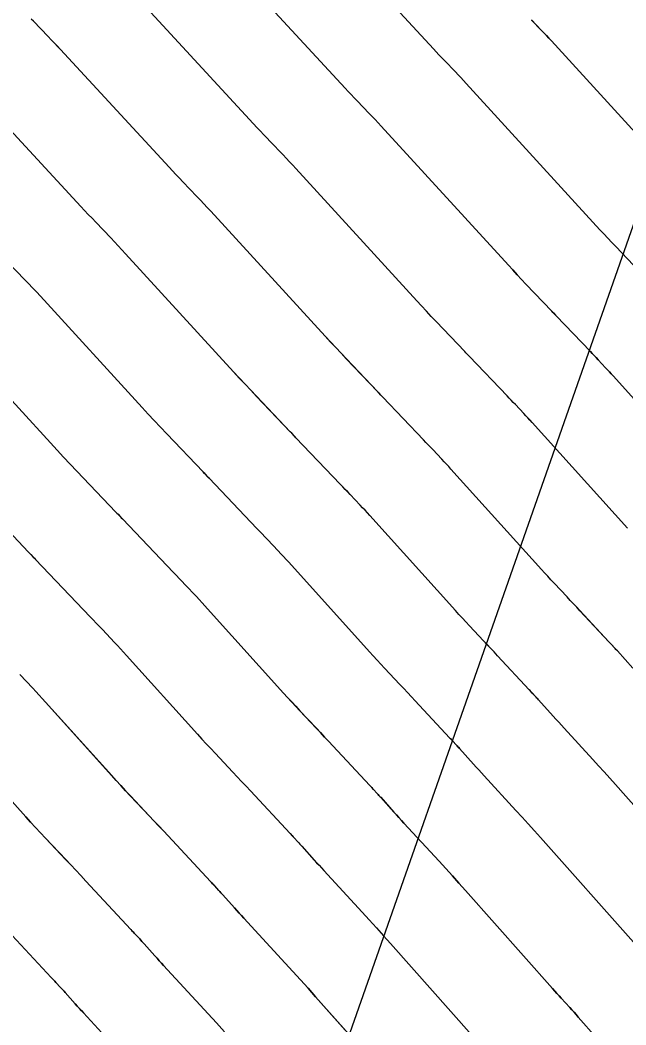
# Model space of a CAD drawing. Extents: x 954385 to 988206, y 1868364 to 1924553.
# Drawn here: x 955985.12 to 956005.06, y 1922937.41 to 1922970.46 of the extents above; entities that cross this region are included whole.
import ezdxf

# ---------------------------------------------------------------- set-up
doc = ezdxf.new("R2010")
doc.units = 0
for name, color, linetype in [('16', 7, 'Continuous'), ('26', 7, 'Continuous'), ('6', 7, 'Continuous'), ('7', 7, 'Continuous')]:
    doc.layers.add(name, color=color, linetype=linetype)

msp = doc.modelspace()

# ---------------------------------------------------------------- linework, layer by layer
at = {"layer": '16'}
for points in [[(955994.609, 1922973.964), (955998.727, 1922969.509), (955998.816, 1922969.413), (955998.905, 1922969.318), (955998.995, 1922969.223), (955999.085, 1922969.129), (955999.447, 1922968.753), (955999.537, 1922968.658), (955999.627, 1922968.563), (955999.716, 1922968.468), (955999.805, 1922968.372), (956004.204, 1922963.564), (956004.334, 1922963.423), (956004.464, 1922963.283), (956004.594, 1922963.144), (956004.726, 1922963.006), (956005.494, 1922962.2)], [(956007.936, 1922955.104), (956004.639, 1922958.757), (956004.578, 1922958.824), (956004.517, 1922958.891), (956004.454, 1922958.958), (956004.392, 1922959.024), (956004.142, 1922959.289), (956004.079, 1922959.355), (956004.016, 1922959.421), (956003.953, 1922959.487), (956003.891, 1922959.553), (956002.769, 1922960.729), (956002.733, 1922960.766), (956002.66, 1922960.842), (956002.624, 1922960.88), (956001.77, 1922961.775), (956001.624, 1922961.929), (956001.479, 1922962.084), (956001.335, 1922962.239), (956001.191, 1922962.395), (955997.002, 1922966.972), (955996.906, 1922967.077), (955996.809, 1922967.182), (955996.711, 1922967.285), (955996.612, 1922967.388), (955996.217, 1922967.799), (955996.118, 1922967.902), (955996.02, 1922968.005), (955995.923, 1922968.109), (955995.826, 1922968.214), (955991.891, 1922972.471)], [(956005.108, 1922953.749), (956001.971, 1922957.224), (956001.903, 1922957.299), (956001.836, 1922957.372), (956001.767, 1922957.446), (956001.699, 1922957.519), (956001.423, 1922957.81), (956001.354, 1922957.883), (956001.285, 1922957.955), (956001.216, 1922958.028), (956001.147, 1922958.1), (955999.913, 1922959.393), (955999.874, 1922959.435), (955999.794, 1922959.518), (955999.754, 1922959.559), (955998.814, 1922960.545), (955998.654, 1922960.714), (955998.494, 1922960.884), (955998.335, 1922961.055), (955998.177, 1922961.226), (955994.2, 1922965.573), (955994.095, 1922965.687), (955993.99, 1922965.8), (955993.884, 1922965.912), (955993.777, 1922966.023), (955993.349, 1922966.469), (955993.242, 1922966.58), (955993.136, 1922966.692), (955993.03, 1922966.805), (955992.925, 1922966.918), (955989.173, 1922970.978)], [(956005.29, 1922949.14), (956004.779, 1922949.711), (956004.756, 1922949.736), (956004.733, 1922949.761), (956004.71, 1922949.786), (956004.687, 1922949.812), (956004.594, 1922949.912), (956004.547, 1922949.962), (956004.501, 1922950.012), (956003.547, 1922951.035), (956003.441, 1922951.148), (956003.335, 1922951.261), (956003.229, 1922951.374), (956003.123, 1922951.487), (956002.699, 1922951.938), (956002.593, 1922952.051), (956002.488, 1922952.164), (956002.383, 1922952.279), (956002.279, 1922952.393), (955999.302, 1922955.692), (955999.228, 1922955.773), (955999.155, 1922955.853), (955999.08, 1922955.933), (955999.005, 1922956.013), (955998.705, 1922956.331), (955998.63, 1922956.41), (955998.554, 1922956.489), (955998.479, 1922956.568), (955998.403, 1922956.648), (955997.058, 1922958.058), (955997.029, 1922958.088), (955997, 1922958.119), (955996.927, 1922958.194), (955996.898, 1922958.224), (955996.884, 1922958.239), (955995.859, 1922959.314), (955995.684, 1922959.499), (955995.509, 1922959.684), (955995.336, 1922959.87), (955995.164, 1922960.058), (955991.398, 1922964.174), (955991.285, 1922964.296), (955991.172, 1922964.418), (955991.057, 1922964.539), (955990.942, 1922964.659), (955990.481, 1922965.138), (955990.366, 1922965.259), (955990.251, 1922965.379), (955990.138, 1922965.501), (955990.024, 1922965.623), (955986.454, 1922969.485), (955986.353, 1922969.593), (955986.252, 1922969.702), (955986.149, 1922969.809), (955986.046, 1922969.916), (955985.561, 1922970.418), (955985.494, 1922970.487)], [(956007.218, 1922964.732), (956002.607, 1922969.771), (956002.526, 1922969.859), (956002.446, 1922969.945), (956002.364, 1922970.032), (956002.282, 1922970.117), (956001.953, 1922970.459)], [(956007.968, 1922941.661), (956004.716, 1922945.319), (956004.532, 1922945.526), (956004.346, 1922945.732), (956004.16, 1922945.937), (956003.973, 1922946.141), (956003.027, 1922947.168), (956002.937, 1922947.266), (956002.847, 1922947.365), (956002.757, 1922947.464), (956002.668, 1922947.564), (956002.183, 1922948.106), (956002.158, 1922948.133), (956002.133, 1922948.161), (956002.107, 1922948.189), (956002.082, 1922948.216), (956001.981, 1922948.326), (956001.955, 1922948.353), (956001.93, 1922948.38), (956001.904, 1922948.408), (956001.879, 1922948.435), (956000.836, 1922949.553), (956000.721, 1922949.677), (956000.605, 1922949.8), (956000.489, 1922949.924), (956000.374, 1922950.047), (955999.91, 1922950.54), (955999.794, 1922950.664), (955999.679, 1922950.788), (955999.565, 1922950.912), (955999.451, 1922951.038), (955996.633, 1922954.16), (955996.554, 1922954.247), (955996.474, 1922954.335), (955996.393, 1922954.421), (955996.312, 1922954.507), (955995.986, 1922954.851), (955995.905, 1922954.937), (955995.823, 1922955.023), (955995.742, 1922955.109), (955995.66, 1922955.195), (955994.202, 1922956.723), (955994.171, 1922956.756), (955994.139, 1922956.788), (955994.061, 1922956.87), (955994.029, 1922956.903), (955994.014, 1922956.919), (955992.903, 1922958.083), (955992.713, 1922958.283), (955992.525, 1922958.484), (955992.337, 1922958.686), (955992.15, 1922958.889), (955988.595, 1922962.774), (955988.475, 1922962.905), (955988.353, 1922963.036), (955988.231, 1922963.165), (955988.107, 1922963.294), (955987.613, 1922963.808), (955987.49, 1922963.937), (955987.367, 1922964.066), (955987.245, 1922964.197), (955987.123, 1922964.327), (955983.736, 1922967.992)], [(955984.745, 1922962.478), (955985.272, 1922961.93), (955985.404, 1922961.792), (955985.535, 1922961.654), (955985.664, 1922961.515), (955985.793, 1922961.375), (955989.137, 1922957.721), (955989.338, 1922957.502), (955989.54, 1922957.285), (955989.743, 1922957.068), (955989.948, 1922956.853), (955991.143, 1922955.599), (955991.177, 1922955.564), (955991.211, 1922955.529), (955991.295, 1922955.441), (955991.329, 1922955.405), (955991.346, 1922955.388), (955992.916, 1922953.742), (955993.004, 1922953.65), (955993.092, 1922953.557), (955993.18, 1922953.465), (955993.268, 1922953.372), (955993.618, 1922953.002), (955993.706, 1922952.909), (955993.793, 1922952.816), (955993.879, 1922952.722), (955993.965, 1922952.627), (955996.623, 1922949.682), (955996.746, 1922949.546), (955996.87, 1922949.411), (955996.995, 1922949.276), (955997.12, 1922949.142), (955997.624, 1922948.607), (955997.749, 1922948.473), (955997.875, 1922948.339), (955998, 1922948.205), (955998.126, 1922948.071), (955999.257, 1922946.858), (955999.285, 1922946.828), (955999.312, 1922946.799), (955999.34, 1922946.769), (955999.367, 1922946.739), (955999.478, 1922946.621), (955999.505, 1922946.591), (955999.532, 1922946.561), (955999.56, 1922946.531), (955999.587, 1922946.501), (956000.046, 1922945.987), (956000.132, 1922945.892), (956000.218, 1922945.797), (956000.305, 1922945.702), (956000.391, 1922945.607), (956001.441, 1922944.467), (956001.645, 1922944.245), (956001.847, 1922944.022), (956002.049, 1922943.799), (956002.249, 1922943.574), (956005.309, 1922940.132)], [(955982.991, 1922959.975), (955986.123, 1922956.552), (955986.339, 1922956.318), (955986.555, 1922956.085), (955986.773, 1922955.853), (955986.992, 1922955.622), (955988.273, 1922954.279), (955988.309, 1922954.241), (955988.346, 1922954.203), (955988.418, 1922954.128), (955988.454, 1922954.09), (955988.49, 1922954.052), (955990.173, 1922952.289), (955990.267, 1922952.19), (955990.361, 1922952.091), (955990.455, 1922951.992), (955990.549, 1922951.893), (955990.925, 1922951.496), (955991.019, 1922951.397), (955991.112, 1922951.297), (955991.204, 1922951.196), (955991.296, 1922951.095), (955993.794, 1922948.327), (955993.927, 1922948.18), (955994.061, 1922948.034), (955994.196, 1922947.889), (955994.331, 1922947.744), (955994.874, 1922947.167), (955995.009, 1922947.023), (955995.145, 1922946.879), (955995.28, 1922946.734), (955995.415, 1922946.589), (955996.635, 1922945.281), (955996.665, 1922945.249), (955996.695, 1922945.217), (955996.724, 1922945.185), (955996.754, 1922945.153), (955996.873, 1922945.025), (955996.903, 1922944.993), (955996.932, 1922944.961), (955996.961, 1922944.928), (955996.991, 1922944.896), (955997.425, 1922944.411), (955997.507, 1922944.32), (955997.589, 1922944.229), (955997.672, 1922944.138), (955997.755, 1922944.047), (955998.91, 1922942.793), (955999.13, 1922942.554), (955999.348, 1922942.313), (955999.566, 1922942.071), (955999.782, 1922941.829), (956002.649, 1922938.604), (956002.719, 1922938.525), (956002.789, 1922938.448), (956002.859, 1922938.37), (956002.929, 1922938.292), (956003.212, 1922937.983), (956003.283, 1922937.905), (956003.353, 1922937.827), (956003.423, 1922937.749), (956003.492, 1922937.67), (956004.09, 1922936.99)], [(955984.036, 1922954.392), (955985.403, 1922952.959), (955985.442, 1922952.918), (955985.48, 1922952.878), (955985.557, 1922952.798), (955985.596, 1922952.757), (955985.635, 1922952.717), (955987.429, 1922950.837), (955987.53, 1922950.731), (955987.63, 1922950.625), (955987.731, 1922950.52), (955987.831, 1922950.414), (955988.231, 1922949.991), (955988.331, 1922949.884), (955988.431, 1922949.778), (955988.529, 1922949.67), (955988.627, 1922949.563), (955990.966, 1922946.971), (955991.109, 1922946.814), (955991.252, 1922946.657), (955991.397, 1922946.502), (955991.542, 1922946.347), (955992.124, 1922945.728), (955992.269, 1922945.573), (955992.415, 1922945.418), (955992.56, 1922945.263), (955992.705, 1922945.108), (955994.013, 1922943.704), (955994.045, 1922943.67), (955994.077, 1922943.636), (955994.109, 1922943.601), (955994.141, 1922943.567), (955994.268, 1922943.429), (955994.3, 1922943.395), (955994.332, 1922943.36), (955994.363, 1922943.326), (955994.395, 1922943.291), (955994.803, 1922942.835), (955994.882, 1922942.747), (955994.961, 1922942.66), (955995.04, 1922942.573), (955995.119, 1922942.487), (955996.378, 1922941.119), (955996.614, 1922940.862), (955996.849, 1922940.604), (955997.083, 1922940.344), (955997.315, 1922940.084), (955999.989, 1922937.075)], [(955997.329, 1922935.547), (955994.848, 1922938.339), (955994.6, 1922938.617), (955994.35, 1922938.894), (955994.099, 1922939.17), (955993.847, 1922939.445), (955992.483, 1922940.926), (955992.407, 1922941.009), (955992.332, 1922941.092), (955992.256, 1922941.175), (955992.181, 1922941.259), (955991.799, 1922941.686), (955991.765, 1922941.723), (955991.732, 1922941.76), (955991.698, 1922941.797), (955991.664, 1922941.834), (955991.528, 1922941.981), (955991.494, 1922942.017), (955991.46, 1922942.054), (955991.426, 1922942.091), (955991.391, 1922942.127), (955989.994, 1922943.626), (955989.839, 1922943.792), (955989.684, 1922943.957), (955989.529, 1922944.123), (955989.374, 1922944.288), (955988.752, 1922944.949), (955988.597, 1922945.114), (955988.443, 1922945.281), (955988.29, 1922945.448), (955988.138, 1922945.616), (955985.958, 1922948.03), (955985.854, 1922948.145), (955985.75, 1922948.259), (955985.644, 1922948.372), (955985.538, 1922948.485), (955985.112, 1922948.935)], [(955991.851, 1922937.185), (955991.584, 1922937.478), (955991.316, 1922937.771), (955989.847, 1922939.366), (955989.775, 1922939.445), (955989.703, 1922939.524), (955989.631, 1922939.603), (955989.56, 1922939.682), (955989.203, 1922940.081), (955989.167, 1922940.121), (955989.131, 1922940.16), (955989.095, 1922940.199), (955989.059, 1922940.238), (955988.915, 1922940.395), (955988.878, 1922940.434), (955988.842, 1922940.473), (955988.806, 1922940.512), (955988.77, 1922940.551), (955987.283, 1922942.144), (955987.119, 1922942.32), (955986.954, 1922942.496), (955986.789, 1922942.672), (955986.624, 1922942.848), (955985.963, 1922943.551), (955985.798, 1922943.727), (955985.634, 1922943.904), (955985.471, 1922944.082), (955985.309, 1922944.26), (955983.29, 1922946.498)], [(955988.784, 1922936.097), (955987.211, 1922937.805), (955987.142, 1922937.88), (955987.074, 1922937.955), (955987.006, 1922938.031), (955986.938, 1922938.106), (955986.607, 1922938.476), (955986.569, 1922938.518), (955986.531, 1922938.56), (955986.493, 1922938.601), (955986.455, 1922938.643), (955986.301, 1922938.808), (955986.263, 1922938.85), (955986.225, 1922938.891), (955986.186, 1922938.932), (955986.148, 1922938.974), (955984.573, 1922940.662)]]:
    msp.add_lwpolyline(points, dxfattribs=at)
at = {"layer": '26'}
msp.add_lwpolyline([(956007.131, 1922968.928), (955989.878, 1922919.776), (955988.768, 1922925.672), (955989.878, 1922919.776), (955994.429, 1922923.685)], dxfattribs=at)
at = {"layer": '6'}
for points in [[(956005.107, 1922953.748), (956001.971, 1922957.225), (956001.904, 1922957.299), (956001.836, 1922957.373), (956001.768, 1922957.446), (956001.699, 1922957.519), (956001.424, 1922957.81), (956001.355, 1922957.883), (956001.286, 1922957.956), (956001.217, 1922958.028), (956001.148, 1922958.101), (955999.914, 1922959.394), (955999.874, 1922959.435), (955999.795, 1922959.518), (955999.755, 1922959.56), (955998.815, 1922960.545), (955998.655, 1922960.714), (955998.495, 1922960.884), (955998.336, 1922961.055), (955998.178, 1922961.227), (955994.2, 1922965.573), (955994.096, 1922965.687), (955993.99, 1922965.8), (955993.884, 1922965.912), (955993.778, 1922966.024), (955993.349, 1922966.469), (955993.243, 1922966.581), (955993.136, 1922966.693), (955993.031, 1922966.805), (955992.926, 1922966.918), (955989.172, 1922970.978)], [(955984.037, 1922954.392), (955985.404, 1922952.959), (955985.443, 1922952.919), (955985.481, 1922952.879), (955985.578, 1922952.778), (955985.616, 1922952.738), (955985.635, 1922952.718), (955987.43, 1922950.837), (955987.53, 1922950.731), (955987.631, 1922950.626), (955987.731, 1922950.52), (955987.831, 1922950.414), (955988.232, 1922949.991), (955988.331, 1922949.884), (955988.431, 1922949.778), (955988.529, 1922949.67), (955988.627, 1922949.562), (955990.965, 1922946.97), (955991.107, 1922946.813), (955991.251, 1922946.657), (955991.395, 1922946.501), (955991.54, 1922946.346), (955992.123, 1922945.727), (955992.268, 1922945.572), (955992.413, 1922945.417), (955992.558, 1922945.262), (955992.703, 1922945.107), (955994.012, 1922943.704), (955994.076, 1922943.635), (955994.14, 1922943.566), (955994.268, 1922943.429), (955994.3, 1922943.395), (955994.331, 1922943.36), (955994.363, 1922943.325), (955994.394, 1922943.291), (955994.803, 1922942.835), (955994.881, 1922942.748), (955994.96, 1922942.66), (955995.039, 1922942.574), (955995.119, 1922942.487), (955996.378, 1922941.119), (955996.614, 1922940.862), (955996.849, 1922940.604), (955997.082, 1922940.344), (955997.315, 1922940.084), (955999.989, 1922937.075)]]:
    msp.add_lwpolyline(points, dxfattribs=at)
at = {"layer": '7'}
for points in [[(956005.496, 1922962.2), (956004.726, 1922963.006), (956004.595, 1922963.145), (956004.464, 1922963.284), (956004.334, 1922963.424), (956004.205, 1922963.564), (955999.805, 1922968.372), (955999.716, 1922968.468), (955999.627, 1922968.564), (955999.538, 1922968.659), (955999.448, 1922968.753), (955999.086, 1922969.129), (955998.995, 1922969.224), (955998.905, 1922969.318), (955998.816, 1922969.414), (955998.727, 1922969.509), (955994.609, 1922973.964)], [(955991.891, 1922972.471), (955995.826, 1922968.214), (955995.923, 1922968.109), (955996.021, 1922968.006), (955996.119, 1922967.902), (955996.217, 1922967.799), (955996.613, 1922967.388), (955996.711, 1922967.285), (955996.809, 1922967.182), (955996.906, 1922967.078), (955997.003, 1922966.973), (956001.192, 1922962.396), (956001.335, 1922962.239), (956001.48, 1922962.084), (956001.625, 1922961.93), (956001.771, 1922961.776), (956002.625, 1922960.88), (956002.673, 1922960.83), (956002.746, 1922960.754), (956002.77, 1922960.729), (956003.891, 1922959.554), (956003.954, 1922959.488), (956004.017, 1922959.422), (956004.08, 1922959.356), (956004.142, 1922959.289), (956004.393, 1922959.025), (956004.455, 1922958.958), (956004.517, 1922958.892), (956004.578, 1922958.825), (956004.64, 1922958.757), (956007.935, 1922955.103)], [(956005.289, 1922949.14), (956004.778, 1922949.71), (956004.755, 1922949.735), (956004.732, 1922949.761), (956004.709, 1922949.786), (956004.686, 1922949.811), (956004.57, 1922949.936), (956004.523, 1922949.986), (956004.5, 1922950.011), (956003.546, 1922951.034), (956003.44, 1922951.147), (956003.334, 1922951.26), (956003.228, 1922951.373), (956003.122, 1922951.486), (956002.698, 1922951.937), (956002.592, 1922952.05), (956002.487, 1922952.164), (956002.382, 1922952.278), (956002.278, 1922952.392), (955999.302, 1922955.692), (955999.229, 1922955.773), (955999.155, 1922955.854), (955999.08, 1922955.934), (955999.006, 1922956.013), (955998.705, 1922956.331), (955998.63, 1922956.41), (955998.555, 1922956.49), (955998.48, 1922956.569), (955998.404, 1922956.648), (955997.058, 1922958.059), (955997.015, 1922958.104), (955996.928, 1922958.195), (955996.885, 1922958.24), (955995.86, 1922959.314), (955995.684, 1922959.499), (955995.51, 1922959.685), (955995.337, 1922959.871), (955995.164, 1922960.058), (955991.398, 1922964.174), (955991.285, 1922964.296), (955991.172, 1922964.418), (955991.058, 1922964.539), (955990.943, 1922964.659), (955990.481, 1922965.139), (955990.366, 1922965.259), (955990.252, 1922965.38), (955990.138, 1922965.501), (955990.025, 1922965.623), (955986.454, 1922969.485), (955986.353, 1922969.594), (955986.251, 1922969.702), (955986.149, 1922969.809), (955986.046, 1922969.916), (955985.56, 1922970.418), (955985.493, 1922970.487)], [(956001.954, 1922970.46), (956002.283, 1922970.118), (956002.364, 1922970.032), (956002.446, 1922969.946), (956002.527, 1922969.859), (956002.607, 1922969.772), (956007.219, 1922964.733)], [(956007.968, 1922941.661), (956004.716, 1922945.319), (956004.531, 1922945.526), (956004.346, 1922945.732), (956004.159, 1922945.937), (956003.972, 1922946.141), (956003.027, 1922947.168), (956002.937, 1922947.266), (956002.847, 1922947.365), (956002.757, 1922947.464), (956002.667, 1922947.564), (956002.182, 1922948.105), (956002.157, 1922948.133), (956002.132, 1922948.161), (956002.107, 1922948.188), (956002.081, 1922948.215), (956001.98, 1922948.325), (956001.929, 1922948.38), (956001.878, 1922948.434), (956000.835, 1922949.552), (956000.72, 1922949.676), (956000.604, 1922949.8), (956000.488, 1922949.923), (956000.372, 1922950.046), (955999.908, 1922950.539), (955999.793, 1922950.663), (955999.678, 1922950.787), (955999.563, 1922950.912), (955999.45, 1922951.037), (955996.633, 1922954.16), (955996.554, 1922954.247), (955996.474, 1922954.335), (955996.393, 1922954.421), (955996.312, 1922954.508), (955995.987, 1922954.852), (955995.905, 1922954.938), (955995.824, 1922955.024), (955995.742, 1922955.11), (955995.661, 1922955.195), (955994.203, 1922956.723), (955994.156, 1922956.773), (955994.062, 1922956.871), (955994.015, 1922956.92), (955992.904, 1922958.084), (955992.714, 1922958.284), (955992.525, 1922958.485), (955992.338, 1922958.687), (955992.151, 1922958.89), (955988.596, 1922962.774), (955988.475, 1922962.905), (955988.353, 1922963.036), (955988.231, 1922963.166), (955988.108, 1922963.294), (955987.613, 1922963.808), (955987.49, 1922963.937), (955987.367, 1922964.067), (955987.245, 1922964.197), (955987.124, 1922964.327), (955983.736, 1922967.992)], [(956005.309, 1922940.132), (956002.249, 1922943.574), (956002.048, 1922943.799), (956001.847, 1922944.023), (956001.644, 1922944.245), (956001.441, 1922944.467), (956000.391, 1922945.608), (956000.304, 1922945.702), (956000.218, 1922945.797), (956000.132, 1922945.892), (956000.046, 1922945.987), (955999.586, 1922946.5), (955999.559, 1922946.53), (955999.532, 1922946.56), (955999.504, 1922946.59), (955999.477, 1922946.62), (955999.366, 1922946.739), (955999.311, 1922946.798), (955999.256, 1922946.857), (955998.124, 1922948.071), (955997.999, 1922948.205), (955997.874, 1922948.339), (955997.748, 1922948.473), (955997.622, 1922948.607), (955997.119, 1922949.141), (955996.994, 1922949.275), (955996.869, 1922949.41), (955996.745, 1922949.545), (955996.621, 1922949.681), (955993.965, 1922952.627), (955993.879, 1922952.722), (955993.793, 1922952.816), (955993.706, 1922952.909), (955993.619, 1922953.002), (955993.268, 1922953.373), (955993.181, 1922953.465), (955993.093, 1922953.558), (955993.005, 1922953.65), (955992.917, 1922953.742), (955991.347, 1922955.388), (955991.296, 1922955.441), (955991.195, 1922955.547), (955991.145, 1922955.6), (955989.948, 1922956.853), (955989.744, 1922957.069), (955989.541, 1922957.285), (955989.338, 1922957.502), (955989.137, 1922957.721), (955985.793, 1922961.375), (955985.665, 1922961.515), (955985.535, 1922961.654), (955985.404, 1922961.792), (955985.273, 1922961.93), (955984.745, 1922962.478)], [(956004.09, 1922936.99), (956003.492, 1922937.671), (956003.423, 1922937.749), (956003.353, 1922937.828), (956003.283, 1922937.905), (956003.212, 1922937.983), (956002.93, 1922938.292), (956002.859, 1922938.37), (956002.789, 1922938.448), (956002.719, 1922938.526), (956002.649, 1922938.604), (955999.782, 1922941.829), (955999.565, 1922942.072), (955999.348, 1922942.313), (955999.129, 1922942.554), (955998.909, 1922942.793), (955997.755, 1922944.047), (955997.672, 1922944.138), (955997.589, 1922944.229), (955997.506, 1922944.32), (955997.424, 1922944.411), (955996.99, 1922944.895), (955996.961, 1922944.928), (955996.931, 1922944.96), (955996.902, 1922944.992), (955996.872, 1922945.025), (955996.753, 1922945.153), (955996.694, 1922945.217), (955996.634, 1922945.28), (955995.414, 1922946.589), (955995.279, 1922946.734), (955995.144, 1922946.878), (955995.008, 1922947.023), (955994.872, 1922947.167), (955994.33, 1922947.744), (955994.194, 1922947.888), (955994.06, 1922948.033), (955993.926, 1922948.179), (955993.793, 1922948.326), (955991.296, 1922951.095), (955991.204, 1922951.196), (955991.112, 1922951.297), (955991.019, 1922951.397), (955990.925, 1922951.496), (955990.55, 1922951.893), (955990.456, 1922951.993), (955990.362, 1922952.092), (955990.268, 1922952.191), (955990.173, 1922952.29), (955988.491, 1922954.053), (955988.437, 1922954.11), (955988.329, 1922954.223), (955988.274, 1922954.279), (955986.993, 1922955.623), (955986.774, 1922955.853), (955986.556, 1922956.085), (955986.339, 1922956.318), (955986.124, 1922956.552), (955982.991, 1922959.975)], [(955985.113, 1922948.935), (955985.538, 1922948.485), (955985.644, 1922948.372), (955985.75, 1922948.259), (955985.854, 1922948.145), (955985.958, 1922948.03), (955988.136, 1922945.615), (955988.289, 1922945.447), (955988.442, 1922945.28), (955988.596, 1922945.113), (955988.751, 1922944.948), (955989.373, 1922944.287), (955989.528, 1922944.122), (955989.683, 1922943.957), (955989.838, 1922943.791), (955989.993, 1922943.625), (955991.391, 1922942.127), (955991.425, 1922942.09), (955991.459, 1922942.053), (955991.493, 1922942.017), (955991.527, 1922941.98), (955991.663, 1922941.834), (955991.697, 1922941.797), (955991.731, 1922941.76), (955991.765, 1922941.723), (955991.798, 1922941.686), (955992.181, 1922941.259), (955992.256, 1922941.175), (955992.331, 1922941.092), (955992.407, 1922941.009), (955992.483, 1922940.926), (955993.847, 1922939.445), (955994.099, 1922939.17), (955994.35, 1922938.894), (955994.599, 1922938.617), (955994.848, 1922938.339), (955997.33, 1922935.547)], [(955983.289, 1922946.498), (955985.308, 1922944.259), (955985.47, 1922944.081), (955985.633, 1922943.903), (955985.797, 1922943.726), (955985.962, 1922943.55), (955986.623, 1922942.848), (955986.788, 1922942.672), (955986.953, 1922942.496), (955987.118, 1922942.32), (955987.282, 1922942.144), (955988.769, 1922940.55), (955988.805, 1922940.511), (955988.841, 1922940.472), (955988.878, 1922940.433), (955988.914, 1922940.394), (955989.059, 1922940.238), (955989.095, 1922940.199), (955989.131, 1922940.16), (955989.167, 1922940.12), (955989.202, 1922940.081), (955989.559, 1922939.683), (955989.631, 1922939.603), (955989.703, 1922939.524), (955989.775, 1922939.445), (955989.847, 1922939.366), (955991.315, 1922937.771), (955991.584, 1922937.479), (955991.851, 1922937.185)], [(955984.572, 1922940.662), (955986.147, 1922938.973), (955986.185, 1922938.932), (955986.224, 1922938.89), (955986.262, 1922938.849), (955986.301, 1922938.808), (955986.454, 1922938.643), (955986.493, 1922938.601), (955986.531, 1922938.56), (955986.569, 1922938.518), (955986.606, 1922938.476), (955986.938, 1922938.106), (955987.006, 1922938.031), (955987.074, 1922937.956), (955987.142, 1922937.881), (955987.211, 1922937.806), (955988.784, 1922936.097)]]:
    msp.add_lwpolyline(points, dxfattribs=at)

doc.saveas('drawing.dxf')
